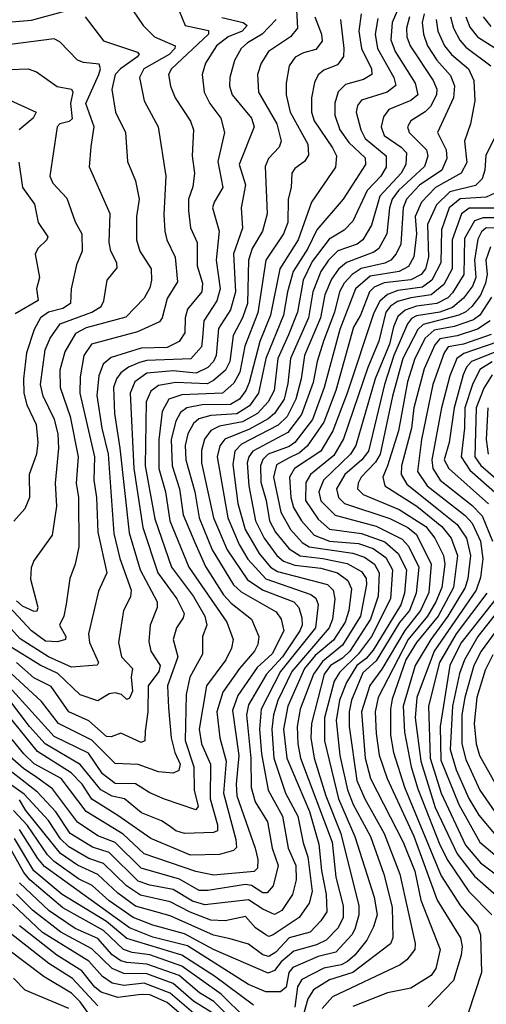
# Model space of a CAD drawing. Extents: x 1308313 to 1441400, y 959662 to 1036319.
# Tile 306 of 656: x 1357596 to 1359205, y 1002386 to 1005785. Entities that reach past the tile are written whole.
import ezdxf

# ---------------------------------------------------------------- set-up
doc = ezdxf.new("R2010")
doc.units = 0

msp = doc.modelspace()

# ---------------------------------------------------------------- linework, layer by layer
at = {"layer": '0CON10XD'}
for points in [[(1358915.2, 1005855.2), (1358880.8, 1005775), (1358875.7, 1005715), (1358890.6, 1005675), (1358960.5, 1005565), (1358968.7, 1005525), (1358944.7, 1005505.3), (1358869.4, 1005475), (1358850.7, 1005449.3), (1358842.4, 1005415), (1358853, 1005385), (1358911.6, 1005345), (1358930.4, 1005325), (1358928.2, 1005285), (1358911.9, 1005255), (1358837.9, 1005175), (1358809.5, 1005075), (1358779.8, 1005025), (1358760, 1005010.1), (1358693.4, 1004986.6), (1358660.7, 1004955), (1358634.2, 1004915), (1358607, 1004845), (1358591.8, 1004755), (1358530, 1004615), (1358520.7, 1004529.3), (1358508.1, 1004475), (1358474.6, 1004425), (1358453.4, 1004406.6), (1358388.8, 1004371.2), (1358303.4, 1004336.6), (1358286.2, 1004313.8), (1358276.9, 1004275), (1358313.9, 1004065), (1358352.6, 1003972.6), (1358382.8, 1003922.8), (1358445, 1003854.4), (1358600.5, 1003800.5), (1358617.4, 1003787.4), (1358625.7, 1003765.7), (1358616.6, 1003685), (1358495.9, 1003535), (1358429.4, 1003405), (1358422.6, 1003335), (1358430.5, 1003250.5), (1358453.4, 1003125), (1358502.9, 1003035), (1358522.3, 1002925), (1358548.7, 1002865), (1358549.6, 1002815), (1358537.4, 1002765), (1358500.7, 1002709.3), (1358475, 1002696), (1358435, 1002713.8), (1358385, 1002746.7), (1358235, 1002728.4), (1358191.8, 1002741.8), (1358125, 1002781.4), (1358045, 1002796.5), (1358005, 1002810.7), (1357905, 1002909.6), (1357847.7, 1002927.7), (1357770.6, 1002975), (1357720.5, 1003050.5), (1357657.9, 1003117.9), (1357605, 1003159), (1357505.9, 1003235)], [(1358549.2, 1005839.2), (1358554.3, 1005755), (1358530.3, 1005725), (1358453.8, 1005675), (1358428.6, 1005635), (1358416.7, 1005595), (1358420, 1005535), (1358483.2, 1005425), (1358498.2, 1005365), (1358491.5, 1005345), (1358454, 1005306), (1358442.3, 1005277.7), (1358449.2, 1005115), (1358433.7, 1005055), (1358397.4, 1004995), (1358384.9, 1004955), (1358382.2, 1004805), (1358364.3, 1004755), (1358332.5, 1004695), (1358320.9, 1004605), (1358305.8, 1004575), (1358265, 1004538.8), (1358242.9, 1004527.1), (1358135, 1004532.2), (1358075, 1004522.3), (1358047.9, 1004502.1), (1358032.7, 1004465), (1358028.8, 1004245), (1358061.8, 1004061.8), (1358120.1, 1003895), (1358195, 1003793.5), (1358234.8, 1003725), (1358241, 1003695), (1358226.5, 1003655), (1358226.4, 1003633.6), (1358226.2, 1003593.8), (1358182.5, 1003515), (1358170.5, 1003455), (1358166.4, 1003296.4), (1358197, 1003205), (1358198.3, 1003125), (1358211.8, 1003068.2), (1358203.3, 1003056.8), (1358095, 1003093.7), (1358045, 1003115.6), (1357995, 1003146.9), (1357925, 1003147.6), (1357881.5, 1003181.5), (1357832.9, 1003252.9), (1357715, 1003310.5), (1357560.9, 1003480.9)], [(1357380.9, 1005795), (1357455, 1005768), (1357636.7, 1005783.3), (1357755, 1005815.2)], [(1358146.4, 1005815), (1358166.2, 1005765), (1358247.7, 1005747.7), (1358247.3, 1005735), (1358119.2, 1005615), (1358108.8, 1005595), (1358115.8, 1005555), (1358132.1, 1005515), (1358184.8, 1005434.8), (1358195.8, 1005405), (1358190.5, 1005315), (1358199, 1005255), (1358192.7, 1005207.3), (1358178.4, 1005165), (1358177.7, 1005125), (1358185.6, 1005065.6), (1358207.8, 1005015), (1358208, 1004935), (1358226.1, 1004875), (1358224.2, 1004845), (1358174.8, 1004785), (1358166.5, 1004755), (1358166, 1004704), (1358145.8, 1004674.2), (1358105, 1004652.9), (1358015, 1004650.4), (1357911.9, 1004618.1), (1357883.9, 1004595), (1357868.5, 1004555), (1357862.2, 1004487.8), (1357879.1, 1004375), (1357901, 1004285), (1357921.3, 1004011.3), (1357941.4, 1003925), (1357980.4, 1003815), (1357978.1, 1003791.9), (1357954.6, 1003744.6), (1357937.4, 1003635), (1357946.9, 1003585), (1357985.3, 1003545), (1357980.3, 1003515), (1357985, 1003466.9), (1357975, 1003442.5), (1357965, 1003437.5), (1357947.1, 1003455), (1357925, 1003460.6), (1357905, 1003457.2), (1357865, 1003433.5), (1357805, 1003454.2), (1357728.1, 1003528.1), (1357666.6, 1003556.6), (1357555, 1003625.2)], [(1357985, 1005818.2), (1358021.5, 1005765), (1358061.1, 1005725), (1358132.2, 1005695), (1358131.5, 1005685), (1358112.1, 1005665), (1358024.3, 1005615), (1358008.8, 1005585), (1358025.3, 1005505), (1358073.2, 1005415), (1358100.2, 1005245), (1358092.7, 1005112.7), (1358096.2, 1005055), (1358103.8, 1005025), (1358132.3, 1004965), (1358140.4, 1004879.6), (1358105, 1004821.8), (1358087.3, 1004755), (1358078.4, 1004741.6), (1358002.9, 1004707.1), (1357844.1, 1004665), (1357817.7, 1004625), (1357805, 1004552), (1357803.4, 1004495), (1357854.4, 1004275), (1357852, 1004195), (1357861.1, 1004135), (1357865.2, 1004015), (1357896.7, 1003875), (1357868.2, 1003811.8), (1357833.3, 1003665), (1357837.1, 1003635), (1357868.1, 1003565), (1357863.8, 1003556.2), (1357775, 1003549.5), (1357695, 1003585.3), (1357597.5, 1003647.5), (1357564.6, 1003684.6)], [(1358773.6, 1005805), (1358765.7, 1005745), (1358774.8, 1005685.2), (1358809.2, 1005615), (1358810.9, 1005595), (1358782.3, 1005577.7), (1358719.2, 1005560.8), (1358695, 1005536.2), (1358683.4, 1005496.6), (1358682.8, 1005455), (1358700.5, 1005405), (1358731.2, 1005361.2), (1358787.6, 1005307.6), (1358789.2, 1005285), (1358711.7, 1005165), (1358620.9, 1005059.1), (1358589.3, 1004995), (1358539.2, 1004915), (1358519.3, 1004845), (1358506.2, 1004765), (1358444.9, 1004615), (1358419.8, 1004495), (1358388.6, 1004451.4), (1358345, 1004424.4), (1358255, 1004418.6), (1358213.6, 1004406.4), (1358195, 1004390.2), (1358175.6, 1004354.5), (1358166.8, 1004315), (1358168.8, 1004265), (1358199.9, 1004155), (1358215.1, 1004065), (1358259.4, 1003955), (1358333.9, 1003833.9), (1358359.4, 1003809.4), (1358480.7, 1003740.7), (1358497.8, 1003715), (1358506.6, 1003675), (1358466.9, 1003595), (1358415, 1003548.8), (1358348.2, 1003451.8), (1358329.8, 1003400.2), (1358351.6, 1003245), (1358343.1, 1003145), (1358345.3, 1003105.3), (1358408.4, 1002925), (1358417.9, 1002885), (1358416.2, 1002855), (1358405, 1002843.8), (1358265, 1002831.7), (1358204.1, 1002844.1), (1358025, 1002904.6), (1357952.7, 1002972.7), (1357825, 1003051.5), (1357739, 1003165), (1357646.3, 1003216.3), (1357610.7, 1003250.7), (1357570.1, 1003300.1)], [(1358991, 1005805), (1358984.2, 1005775), (1358988.2, 1005735), (1359002.5, 1005695), (1359034.5, 1005645), (1359082.3, 1005592.3), (1359096.2, 1005556.2), (1359091.7, 1005515), (1359037.1, 1005395), (1359067.3, 1005335), (1359069.5, 1005305), (1359051.7, 1005265), (1358975, 1005213.5), (1358930.5, 1005165), (1358919.1, 1005135), (1358910.5, 1005009.5), (1358895, 1004975.8), (1358875.9, 1004954.1), (1358855.8, 1004944.2), (1358773.9, 1004926.1), (1358742.5, 1004905), (1358715.4, 1004874.6), (1358699.3, 1004845), (1358682.3, 1004775), (1358643.6, 1004675), (1358621.8, 1004605), (1358608.1, 1004531.9), (1358568.5, 1004421.5), (1358520.8, 1004359.2), (1358400.6, 1004295), (1358386.2, 1004275), (1358381, 1004255), (1358385.9, 1004175.9), (1358409.3, 1004055), (1358439.5, 1003995), (1358483.1, 1003935), (1358505.9, 1003915.9), (1358545, 1003901.6), (1358635, 1003891.6), (1358692.5, 1003875), (1358728.2, 1003848.2), (1358740, 1003820)], [(1358940.6, 1005795), (1358930, 1005755), (1358931.8, 1005725), (1358942.3, 1005695), (1359021.8, 1005575), (1359034.5, 1005545), (1359033.4, 1005525), (1359013.4, 1005485), (1358995, 1005466.3), (1358945.4, 1005435), (1358933.7, 1005415), (1358938.9, 1005395), (1358998.8, 1005335), (1359003.2, 1005313.2), (1358991.7, 1005278.3), (1358902.6, 1005195), (1358880.5, 1005165), (1358871.8, 1005135), (1358862.3, 1005045), (1358834.4, 1004995), (1358818, 1004982), (1358723.1, 1004946.9), (1358696.1, 1004923.9), (1358671.6, 1004888.4), (1358648.9, 1004835), (1358633.9, 1004755), (1358578.5, 1004625), (1358567.3, 1004545), (1358548.6, 1004475), (1358518, 1004415), (1358487.2, 1004385), (1358360.8, 1004319.2), (1358337.8, 1004295), (1358331.1, 1004248.9), (1358348.5, 1004115), (1358374.2, 1004025), (1358422.4, 1003942.4), (1358461.1, 1003895), (1358485, 1003879.3), (1358658.1, 1003835), (1358677, 1003815), (1358683.5, 1003785), (1358674.6, 1003715), (1358663.5, 1003685), (1358534.9, 1003535), (1358485.9, 1003434.1), (1358470.9, 1003385), (1358465.3, 1003335), (1358472.9, 1003235), (1358512.4, 1003115), (1358555.4, 1003035), (1358573.2, 1002943.2), (1358589.9, 1002895), (1358604.3, 1002775), (1358594.7, 1002735.3), (1358559.4, 1002685), (1358470, 1002625), (1358455, 1002619.3), (1358445, 1002625.2), (1358409.8, 1002649.8), (1358375, 1002688.7), (1358305, 1002673.9), (1358255, 1002676.4), (1358183.5, 1002703.5), (1358115, 1002739.4), (1358012.2, 1002762.2), (1357964.7, 1002794.7), (1357885, 1002871.7), (1357835, 1002889.5), (1357765, 1002929.1), (1357736.7, 1002956.7), (1357695, 1003020.4), (1357611, 1003111), (1357511.6, 1003181.6)], [(1358613.7, 1005795), (1358637.4, 1005735), (1358638.9, 1005711.1), (1358617.7, 1005682.3), (1358575, 1005669.8), (1358546.6, 1005655), (1358525.3, 1005625), (1358514.8, 1005565), (1358515.2, 1005524.8), (1358529.3, 1005465), (1358590, 1005355), (1358592.5, 1005317.5), (1358578.7, 1005295), (1358545, 1005270.4), (1358534.1, 1005255), (1358532, 1005205), (1358522.2, 1005165), (1358521.4, 1005085), (1358505.6, 1005045), (1358445.1, 1004954.9), (1358417.4, 1004772.6), (1358372.5, 1004657.5), (1358355, 1004567.8), (1358335, 1004530), (1358295, 1004494.9), (1358155, 1004489.3), (1358110, 1004475), (1358087.9, 1004432.1), (1358075.9, 1004334.1), (1358075.6, 1004235), (1358099.1, 1004155), (1358113.3, 1004055), (1358179, 1003895), (1358310.9, 1003705), (1358332.3, 1003645), (1358326.7, 1003615), (1358306.7, 1003575), (1358240, 1003485), (1358214.8, 1003334.9), (1358222.8, 1003285), (1358254.4, 1003214.4), (1358253.3, 1003095), (1358278.6, 1003005), (1358278.4, 1002985), (1358265, 1002979.2), (1358165, 1002974.8), (1358134.9, 1002984.9), (1358111.2, 1003001.2), (1358085, 1003019.4), (1358016.1, 1003046.1), (1357957.5, 1003095), (1357915, 1003104), (1357875.6, 1003125.6), (1357805, 1003213.6), (1357684.3, 1003285), (1357629.9, 1003345), (1357537.3, 1003467.3)], [(1357822.1, 1005795), (1357885, 1005711.8), (1358002, 1005672), (1358008.5, 1005665), (1358000, 1005655), (1357943.3, 1005615), (1357925.9, 1005595), (1357913.4, 1005543.4), (1357926.9, 1005465), (1357960.6, 1005395), (1357967.5, 1005295), (1357995, 1005228), (1358007.7, 1005165), (1357999.2, 1005105), (1357998.4, 1005025), (1358010.3, 1004985), (1358049.3, 1004925), (1358050.9, 1004885), (1358045, 1004858.9), (1358025, 1004822.9), (1357962.3, 1004757.7), (1357825, 1004721.2), (1357788.8, 1004701.2), (1357751.9, 1004638.2), (1357734.5, 1004575), (1357735.2, 1004515), (1357770.1, 1004415), (1357797.2, 1004275), (1357790.3, 1004185), (1357798.5, 1004135), (1357799.5, 1003965), (1357787.2, 1003905), (1357769.1, 1003855), (1357756.8, 1003766.8), (1357748.2, 1003725), (1357732.9, 1003695), (1357755.3, 1003655), (1357753.6, 1003645), (1357726.4, 1003636.4), (1357685, 1003639.4), (1357637.2, 1003675), (1357545, 1003773.3)], [(1358831.1, 1005788.9), (1358821.9, 1005735), (1358830.3, 1005685), (1358886.9, 1005585), (1358892.9, 1005557.1), (1358863.8, 1005535), (1358775, 1005506.8), (1358761.3, 1005488.7), (1358756.9, 1005465), (1358772.8, 1005405), (1358787.4, 1005375), (1358859.7, 1005315), (1358860.3, 1005275), (1358841.7, 1005245), (1358793.9, 1005195), (1358745, 1005088.6), (1358715, 1005058.6), (1358663.5, 1005026.5), (1358605, 1004950.2), (1358574, 1004885), (1358553.8, 1004775), (1358523.5, 1004696.5), (1358486.2, 1004615), (1358473.9, 1004505), (1358452.7, 1004465), (1358415.8, 1004425), (1358365, 1004396.6), (1358285, 1004381), (1358255, 1004366.2), (1358233.3, 1004336.7), (1358222.6, 1004297.4), (1358223.6, 1004255), (1358264.1, 1004065), (1358311.5, 1003955), (1358381.3, 1003851.3), (1358435.5, 1003815.5), (1358541.7, 1003775), (1358558.9, 1003755), (1358569.5, 1003719.5), (1358570, 1003695), (1358562.7, 1003675), (1358502.5, 1003585), (1358447.5, 1003525), (1358385, 1003419.4), (1358378.1, 1003385), (1358392.7, 1003235), (1358394.6, 1003134.6), (1358408.1, 1003085), (1358450.5, 1003015), (1358467.1, 1002925), (1358487.3, 1002865), (1358470.4, 1002795), (1358449.4, 1002770.6), (1358435, 1002770.8), (1358395, 1002795.4), (1358375, 1002799.4), (1358245, 1002777.9), (1358215, 1002778.7), (1358147.1, 1002817.1), (1358015, 1002855.4), (1357925, 1002943.9), (1357865, 1002967.7), (1357794.9, 1003014.9), (1357709.6, 1003129.6), (1357655, 1003169.1), (1357609.6, 1003199.6), (1357545, 1003255.9)], [(1358702, 1005785), (1358714.5, 1005685), (1358712.6, 1005657.4), (1358691.7, 1005628.3), (1358645, 1005610.7), (1358625.2, 1005594.8), (1358612.5, 1005567.5), (1358602.7, 1005515), (1358602.5, 1005465), (1358611.4, 1005435), (1358675, 1005342.5), (1358688.8, 1005315), (1358684.7, 1005275), (1358602.6, 1005155), (1358556.9, 1005025), (1358493.6, 1004925), (1358460.7, 1004765), (1358423.8, 1004673.8), (1358387.6, 1004532.4), (1358375.6, 1004505), (1358354.1, 1004475), (1358323.2, 1004456.8), (1358225.4, 1004454.6), (1358172, 1004445), (1358151, 1004429), (1358135, 1004398.8), (1358118.3, 1004335), (1358121.4, 1004245), (1358147.7, 1004165), (1358159.9, 1004075), (1358200.2, 1003980.2), (1358236.8, 1003896.8), (1358299.4, 1003799.4), (1358325, 1003770), (1358395.7, 1003715.7), (1358421, 1003655), (1358417.4, 1003627.4), (1358406.2, 1003605), (1358353.8, 1003545), (1358296.3, 1003463.7), (1358276.5, 1003395), (1358286.2, 1003305), (1358307.9, 1003225), (1358298.5, 1003115), (1358341.9, 1002955), (1358343.6, 1002926.4), (1358334, 1002916), (1358285, 1002902.7), (1358185, 1002900.7), (1358048.3, 1002958.3), (1357935, 1003036.9), (1357845, 1003093.6), (1357811.8, 1003145), (1357773.9, 1003185), (1357658, 1003258), (1357554.8, 1003384.8)], [(1358480.3, 1005785), (1358432.1, 1005735), (1358381.9, 1005705), (1358360.2, 1005685), (1358336.6, 1005643.4), (1358320.5, 1005585), (1358319.8, 1005555), (1358329, 1005525), (1358395.2, 1005445), (1358404.2, 1005415), (1358353.2, 1005285), (1358374.5, 1005215), (1358360.2, 1005135), (1358364.4, 1005065), (1358333.4, 1004976.6), (1358340.5, 1004845), (1358322.6, 1004782.6), (1358281.6, 1004718.4), (1358273.7, 1004625), (1358265, 1004604.3), (1358245, 1004583.5), (1358205, 1004564.7), (1358125, 1004572.6), (1358035, 1004564.1), (1357993.7, 1004535), (1357976.7, 1004495), (1357989.4, 1004235), (1358021.2, 1004031.2), (1358072.2, 1003875), (1358137.7, 1003785), (1358163, 1003735), (1358159.8, 1003720.2), (1358136.3, 1003685), (1358125.7, 1003645), (1358141.1, 1003585), (1358106.1, 1003485), (1358109.3, 1003409.3), (1358117.9, 1003305), (1358131.1, 1003255), (1358149.7, 1003215), (1358145, 1003192.3), (1358125, 1003183.3), (1358075, 1003187.9), (1358005, 1003213.9), (1357925, 1003217.2), (1357845, 1003297), (1357729.6, 1003355), (1357671.5, 1003431.5), (1357565, 1003528.5)], [(1359032.4, 1005785), (1359038.2, 1005745), (1359060.9, 1005695), (1359085.6, 1005665), (1359143.5, 1005615), (1359162.7, 1005575), (1359165.2, 1005505), (1359150.8, 1005425), (1359130.2, 1005365), (1359137.8, 1005292.2), (1359118.8, 1005255), (1359030, 1005205), (1358982.1, 1005155), (1358959.5, 1005105), (1358964.9, 1005044.9), (1358955, 1004965.5), (1358936.8, 1004933.2), (1358904.8, 1004915.2), (1358805, 1004899.5), (1358754.4, 1004855), (1358700.7, 1004715), (1358646.2, 1004515), (1358606.2, 1004405), (1358545, 1004324.6), (1358525, 1004311.6), (1358453, 1004285), (1358434.1, 1004265.9), (1358427, 1004245), (1358427.8, 1004187.8), (1358446.3, 1004125), (1358457.4, 1004055), (1358477.8, 1004015), (1358525, 1003958.3), (1358563.5, 1003933.5), (1358641.8, 1003925), (1358725, 1003907.3), (1358775, 1003879.3), (1358790.6, 1003855), (1358792.1, 1003835), (1358770.9, 1003725), (1358708.9, 1003625), (1358640.6, 1003569.4), (1358609.2, 1003525), (1358563.1, 1003405), (1358553.5, 1003345), (1358555.1, 1003285), (1358564.1, 1003235), (1358673.6, 1002945), (1358686, 1002824), (1358711.8, 1002725), (1358711.7, 1002685), (1358695, 1002650), (1358653.3, 1002606.7), (1358619.6, 1002590.4), (1358541.4, 1002568.6), (1358498.3, 1002531.7), (1358475, 1002501.9), (1358452.8, 1002492.8), (1358265, 1002574.9), (1358165, 1002629.1), (1358055, 1002658.7), (1357987.7, 1002685), (1357905, 1002743.2), (1357845.8, 1002795.8), (1357798.3, 1002818.3), (1357715, 1002879), (1357691.8, 1002901.8), (1357622.5, 1003002.5), (1357575, 1003054.6)], [(1358292.7, 1005792.7), (1358366.4, 1005775), (1358380.9, 1005765), (1358363.9, 1005745), (1358314.8, 1005725), (1358275.2, 1005695), (1358237.4, 1005635), (1358225.2, 1005595), (1358232.1, 1005535), (1358252.3, 1005495), (1358289.2, 1005445), (1358302.4, 1005395), (1358279, 1005295), (1358297.1, 1005205), (1358266.6, 1005155), (1358260.9, 1005135), (1358284, 1005055), (1358274.2, 1004955), (1358287.5, 1004855), (1358275.8, 1004814.2), (1358231.7, 1004745), (1358226.1, 1004686.1), (1358222.7, 1004655), (1358185.8, 1004614.2), (1358035, 1004607.8), (1358008.7, 1004601.3), (1357971.6, 1004585), (1357944.8, 1004565), (1357929.7, 1004545), (1357920, 1004515), (1357922.6, 1004425), (1357941.9, 1004305), (1357973.2, 1004013.2), (1358011.1, 1003885), (1358070.2, 1003775), (1358069.8, 1003755), (1358046.1, 1003695), (1358041.7, 1003638.2), (1358048.4, 1003605), (1358080.6, 1003555), (1358075.6, 1003535), (1358038.9, 1003485), (1358038.5, 1003395), (1358028.9, 1003328.9), (1358027.8, 1003295), (1358015, 1003289.6), (1357945, 1003321.4), (1357911.1, 1003308.9), (1357895, 1003310.4), (1357835, 1003364.5), (1357765, 1003394.8), (1357705, 1003483), (1357645, 1003512.4), (1357585.2, 1003565)], [(1359081.3, 1005795), (1359092.1, 1005755), (1359113.5, 1005713.5), (1359135, 1005689.8), (1359220.5, 1005625)], [(1359134.8, 1005795.1), (1359148.7, 1005758.7), (1359175.5, 1005725.5), (1359235, 1005687.7)], [(1359194.8, 1005795), (1359220.8, 1005760.8)], [(1357585, 1003779), (1357605, 1003761.7), (1357645, 1003742.2), (1357656.6, 1003743.4), (1357659.5, 1003755), (1357635, 1003852), (1357636.2, 1003893.8), (1357644.4, 1003915.6), (1357709.7, 1004005), (1357723.7, 1004105), (1357719, 1004185), (1357731.2, 1004305), (1357728.5, 1004355), (1357716.1, 1004405), (1357677.2, 1004485), (1357668.1, 1004525), (1357683.9, 1004645), (1357700.7, 1004685), (1357735.8, 1004734.2), (1357844.7, 1004775), (1357876.8, 1004795), (1357886.3, 1004813.7), (1357897.8, 1004885), (1357932.3, 1004927.7), (1357931.3, 1004945), (1357910.4, 1004985), (1357904.3, 1005015), (1357908.6, 1005115), (1357836.6, 1005275), (1357842.9, 1005347.1), (1357853.3, 1005415), (1357823.8, 1005495), (1357868.7, 1005595), (1357874.8, 1005615), (1357870.7, 1005630.7), (1357816.5, 1005636.5), (1357795.6, 1005645), (1357735, 1005708.2), (1357715, 1005718.7), (1357455, 1005684.8)], [(1357465, 1005609), (1357625, 1005614.7), (1357654.2, 1005604.2), (1357725, 1005553.5), (1357775, 1005544.4), (1357779.2, 1005535), (1357771.5, 1005495), (1357777.2, 1005442.8), (1357767.1, 1005432.9), (1357734.5, 1005425), (1357725.4, 1005415), (1357700, 1005245), (1357710.7, 1005220.7), (1357758.1, 1005168.1), (1357787.4, 1005087.4), (1357810.6, 1005045), (1357811.6, 1004985), (1357791.7, 1004938.3), (1357773.7, 1004855), (1357770.8, 1004805), (1357745, 1004787.2), (1357695, 1004774.6), (1357668.3, 1004755), (1357645.4, 1004714.6), (1357620, 1004635), (1357609.4, 1004545), (1357610, 1004495), (1357620.3, 1004455), (1357653.3, 1004386.8), (1357658.5, 1004325), (1357653.5, 1004285), (1357628.9, 1004215), (1357629.5, 1004135), (1357613.8, 1004096.2), (1357576.2, 1004053.8)], [(1357521.2, 1005525), (1357653.1, 1005465), (1357642.5, 1005445), (1357594.1, 1005405)], [(1359243.8, 1005396.2), (1359203.2, 1005316.8), (1359199.8, 1005265), (1359190.5, 1005235), (1359167.8, 1005212.2), (1359079.8, 1005190.2), (1359033.8, 1005145), (1359002.9, 1005077.1), (1359005.6, 1004965), (1358995.1, 1004925), (1358981.2, 1004905), (1358945, 1004886.8), (1358853.6, 1004876.4), (1358818.8, 1004861.2), (1358802.1, 1004845), (1358771.6, 1004765), (1358746.8, 1004723.2), (1358686, 1004505), (1358645.1, 1004394.9), (1358588, 1004312), (1358560.6, 1004289.4), (1358525, 1004272.5), (1358481.5, 1004248.5), (1358471.5, 1004205), (1358496.6, 1004085), (1358530.5, 1004025), (1358570.2, 1003980.2), (1358594.3, 1003964.3), (1358745, 1003942.5), (1358785, 1003929.5), (1358819.5, 1003905), (1358835.4, 1003875), (1358832.4, 1003795), (1358806, 1003715), (1358734.3, 1003605), (1358709.8, 1003580.2), (1358667.7, 1003555), (1358646, 1003525), (1358603, 1003355), (1358600.6, 1003305), (1358611.1, 1003235), (1358651.9, 1003105), (1358703.9, 1002975), (1358766, 1002725), (1358765.4, 1002695), (1358752.1, 1002645), (1358741.1, 1002625), (1358686.3, 1002565), (1358625, 1002550.3), (1358537.9, 1002512.1), (1358524.4, 1002495), (1358515, 1002444.3), (1358495, 1002428.4), (1358445, 1002429.1), (1358385, 1002454.2), (1358175, 1002587.6), (1358055, 1002617.9), (1357975, 1002649.6), (1357681.5, 1002861.5), (1357658.4, 1002888.4), (1357595, 1002989.3)], [(1357592.6, 1005292.6), (1357606.3, 1005205), (1357647.5, 1005147.5), (1357659.3, 1005085), (1357692.9, 1005035), (1357690, 1005025), (1357658.2, 1004995), (1357649.6, 1004975), (1357663.8, 1004895), (1357654.1, 1004855), (1357659.2, 1004815), (1357580.7, 1004769.3)], [(1359234.4, 1005185.6), (1359205, 1005171.8), (1359115, 1005165.7), (1359077.8, 1005135), (1359050.6, 1005059.4), (1359048.3, 1004945), (1359017.3, 1004885), (1358985, 1004861.4), (1358900.6, 1004849.4), (1358865, 1004835.8), (1358837.6, 1004812.4), (1358817.8, 1004772.2), (1358725.8, 1004495), (1358676.1, 1004365), (1358634.7, 1004295.3), (1358543.6, 1004235), (1358527, 1004205), (1358531.4, 1004135), (1358540.4, 1004100.4), (1358568.5, 1004055), (1358611.7, 1004005), (1358665, 1003984.6), (1358765, 1003976.4), (1358815, 1003959), (1358858.3, 1003928.3), (1358882.2, 1003885), (1358875.1, 1003785), (1358809.7, 1003655), (1358765.1, 1003595), (1358698.5, 1003531.5), (1358680.6, 1003500.6), (1358647.8, 1003375), (1358646.9, 1003295), (1358695.3, 1003095), (1358752.4, 1002965), (1358818.7, 1002755), (1358828.4, 1002695), (1358816.5, 1002653.5), (1358792.9, 1002607.1), (1358752.3, 1002555), (1358727.1, 1002532.9), (1358705, 1002521.8), (1358645, 1002510.7), (1358569.2, 1002470.8), (1358554.3, 1002445.7), (1358545, 1002375.5)], [(1359245, 1005134.1), (1359146, 1005134), (1359119.8, 1005115), (1359087.6, 1005025), (1359087.5, 1004925), (1359059.4, 1004870.6), (1359015, 1004834.9), (1358945.1, 1004824.9), (1358898.7, 1004811.3), (1358875, 1004795.9), (1358859.1, 1004775), (1358834.6, 1004675), (1358796.3, 1004583.7), (1358712.4, 1004337.6), (1358679.9, 1004280.1), (1358599.5, 1004215), (1358582.6, 1004187.4), (1358581.5, 1004125), (1358625, 1004060.9), (1358665, 1004026.4), (1358775, 1004010.5), (1358855, 1003982.1), (1358901.5, 1003941.5), (1358930, 1003885), (1358922.7, 1003805), (1358910, 1003765), (1358815, 1003608.5), (1358790.9, 1003579.1), (1358759.3, 1003555), (1358723.4, 1003496.6), (1358698.6, 1003435), (1358687.9, 1003365), (1358699.7, 1003245), (1358726.5, 1003126.5), (1358746.3, 1003075), (1358805.7, 1002965), (1358851.4, 1002835), (1358880.4, 1002720.4), (1358883.2, 1002615), (1358875, 1002594.7), (1358745.2, 1002494.8), (1358665, 1002469.7), (1358609.1, 1002435), (1358589.5, 1002405), (1358571.5, 1002338.5)], [(1359289.8, 1005100.2), (1359195, 1005100.1), (1359165, 1005090.2), (1359130.5, 1005029.5), (1359128, 1004905), (1359088.3, 1004841.7), (1359072.4, 1004825), (1359035.2, 1004805), (1358965, 1004795.7), (1358925, 1004782.3), (1358900.3, 1004759.7), (1358884.8, 1004724.8), (1358871.9, 1004665), (1358822.6, 1004545), (1358755.6, 1004314.4), (1358736.7, 1004285), (1358644.2, 1004195), (1358627.9, 1004155), (1358634.2, 1004124.2), (1358684.5, 1004074.5), (1358825, 1004035.8), (1358915, 1003991.6), (1358937, 1003967), (1358972.8, 1003895), (1358963.1, 1003805), (1358940.3, 1003745), (1358906.5, 1003703.5), (1358825, 1003570.9), (1358779.9, 1003530.1), (1358740.1, 1003435), (1358732.1, 1003395), (1358732.6, 1003345), (1358758.5, 1003158.5), (1358785.9, 1003095), (1358853.3, 1002975), (1358907.6, 1002835), (1358960.4, 1002595), (1358958.6, 1002575), (1358931.2, 1002538.8), (1358908.3, 1002521.7), (1358675, 1002411.6), (1358639, 1002371)], [(1359315, 1005065.1), (1359205, 1005066.5), (1359188.2, 1005051.8), (1359176.6, 1005026.6), (1359164.2, 1004955), (1359169.5, 1004895), (1359157.6, 1004865), (1359126.7, 1004823.3), (1359088.8, 1004791.2), (1359045, 1004774.6), (1358965, 1004762.1), (1358947.4, 1004752.6), (1358933.3, 1004735), (1358886.8, 1004625), (1358854.5, 1004525), (1358798.8, 1004295), (1358776.2, 1004265), (1358717.4, 1004215), (1358689, 1004165), (1358695.1, 1004135.1), (1358716.3, 1004115), (1358872.3, 1004062.3), (1358935, 1004031.9), (1358965, 1004007.2), (1359015.1, 1003905), (1359006.9, 1003806.9), (1358978, 1003745), (1358924, 1003676), (1358845, 1003542.9), (1358804, 1003486), (1358774.7, 1003395.3), (1358787.8, 1003235), (1358806.5, 1003165), (1358919, 1002945), (1358958.8, 1002845), (1358979.7, 1002745), (1359046, 1002575), (1359031, 1002509), (1359015, 1002484.7), (1358945, 1002441.2), (1358865, 1002425.6), (1358745, 1002377.5)], [(1359219.9, 1005000.1), (1359204.2, 1004955), (1359207.8, 1004905), (1359202.6, 1004875), (1359185, 1004833.7), (1359155.9, 1004795), (1359134.4, 1004775.6), (1359110.9, 1004765), (1358988, 1004732), (1358969.4, 1004715), (1358953.9, 1004686.1), (1358917.3, 1004615), (1358882.1, 1004485), (1358839.8, 1004285), (1358823.4, 1004256.6), (1358773.8, 1004205), (1358762.9, 1004185), (1358761.4, 1004165), (1358780.9, 1004145), (1358905, 1004093.7), (1358996.6, 1004035), (1359028, 1003995), (1359057.6, 1003935), (1359061.8, 1003905), (1359051.5, 1003825), (1359031.6, 1003775), (1359002.3, 1003725), (1358936.3, 1003645), (1358832.2, 1003445), (1358822, 1003395), (1358825, 1003320), (1358836.1, 1003246.1), (1358862.9, 1003165), (1358955, 1002966.2), (1359036.1, 1002745), (1359116, 1002615), (1359122, 1002585), (1359118.8, 1002555), (1359091.7, 1002468.3), (1359005, 1002376.5)], [(1359223.2, 1004826.8), (1359183.2, 1004765), (1359161.2, 1004748.8), (1359094.1, 1004725.9), (1359025, 1004712.8), (1358995, 1004685.2), (1358958.4, 1004615), (1358933.1, 1004535), (1358902.9, 1004365), (1358865, 1004244.3), (1358848.2, 1004205), (1358855.1, 1004175.1), (1358965.2, 1004105.2), (1359052.3, 1004035), (1359083.7, 1003995), (1359106.5, 1003935), (1359091.9, 1003825), (1359038.8, 1003725), (1358964.9, 1003635.1), (1358927.3, 1003575), (1358880.8, 1003439.2), (1358875.1, 1003405), (1358874.6, 1003315), (1358885.1, 1003255), (1358923, 1003135), (1359049.5, 1002829.5), (1359116, 1002726), (1359175.1, 1002655.1), (1359185.2, 1002625), (1359188.3, 1002495), (1359142.5, 1002355)], [(1359219.2, 1004745), (1359175, 1004716.5), (1359105, 1004693.7), (1359045, 1004682.6), (1359027.3, 1004662.7), (1358990.5, 1004579.5), (1358955.5, 1004445), (1358947.9, 1004375), (1358913, 1004245), (1358911.9, 1004215), (1358931.1, 1004181.1), (1359053.3, 1004083.3), (1359105, 1004042.3), (1359137.4, 1003995), (1359150.6, 1003935), (1359141.5, 1003855), (1359132.6, 1003825), (1359073.1, 1003725), (1359013.9, 1003645), (1358960.1, 1003555), (1358919.1, 1003415), (1358922.8, 1003325), (1358946.2, 1003205), (1358968.9, 1003128.9), (1359045, 1002936.6), (1359072.1, 1002882.1), (1359145, 1002775.2), (1359224.9, 1002694.9)], [(1359221.8, 1004698.2), (1359126.5, 1004665), (1359073.9, 1004655), (1359059.6, 1004635), (1359020.8, 1004525), (1358982.4, 1004335), (1358967.8, 1004225), (1359001.9, 1004175), (1359132.9, 1004072.9), (1359157.1, 1004047.1), (1359184.9, 1003985), (1359193.4, 1003923.4), (1359185, 1003858.5), (1359170.3, 1003815), (1359025, 1003605.2), (1358965.8, 1003445), (1358960.1, 1003375), (1358979.6, 1003225), (1359028.8, 1003065), (1359105.3, 1002905), (1359165, 1002827.7), (1359270.8, 1002735)], [(1359245, 1004672), (1359128.2, 1004631.8), (1359103.8, 1004615), (1359079.2, 1004555), (1359050.9, 1004445), (1359017.2, 1004265), (1359021.4, 1004235), (1359046.2, 1004195), (1359155, 1004108.6), (1359191.4, 1004071.4), (1359226.5, 1003985)], [(1359284, 1004656), (1359154.8, 1004605), (1359136.6, 1004585), (1359125, 1004558.7), (1359094.5, 1004445), (1359077.4, 1004325), (1359060.3, 1004265), (1359076.2, 1004235), (1359213.2, 1004113.2)], [(1359225, 1004603.7), (1359182.6, 1004577.4), (1359157.9, 1004525), (1359131.3, 1004445), (1359130.3, 1004375), (1359118.4, 1004275), (1359149.1, 1004229.1), (1359243.9, 1004145)], [(1359225, 1004559), (1359196.9, 1004513.1), (1359169.9, 1004445), (1359166.1, 1004275), (1359185.9, 1004245.9), (1359279.7, 1004165)], [(1359210.3, 1004445), (1359205.1, 1004335.1), (1359211.9, 1004285)], [(1358740, 1003820), (1358730.7, 1003745), (1358719, 1003705), (1358677.9, 1003642.1), (1358615, 1003590.1), (1358578.4, 1003545), (1358521.3, 1003415), (1358506.4, 1003335), (1358517.2, 1003235), (1358595, 1003051.4), (1358628.3, 1002938.3), (1358637.2, 1002847.2), (1358653.3, 1002765), (1358655.6, 1002705), (1358635, 1002673.3), (1358597.4, 1002635), (1358525, 1002614.6), (1358479.9, 1002565), (1358455, 1002550.7), (1358435, 1002555.9), (1358385, 1002593.4), (1358321.7, 1002611.7), (1358265, 1002624.1), (1358115, 1002690.9), (1357995, 1002724.5), (1357935, 1002769.5), (1357865, 1002833.6), (1357795, 1002866.2), (1357736.7, 1002906.7), (1357617.3, 1003055), (1357595, 1003090.9)], [(1359207.2, 1003805), (1359100.9, 1003665), (1359043.9, 1003565), (1359006.4, 1003415), (1359011.5, 1003235), (1359049.7, 1003115), (1359133.4, 1002935), (1359185, 1002873.4), (1359342.3, 1002755)], [(1359237.8, 1003785), (1359117.9, 1003632.1), (1359079.6, 1003555), (1359045.8, 1003345), (1359048, 1003228), (1359110.2, 1003075), (1359183, 1002945), (1359235, 1002901.3)], [(1359278.4, 1003785), (1359176, 1003655), (1359129.9, 1003575), (1359112.9, 1003527.1), (1359088.5, 1003415), (1359080.5, 1003265), (1359101.1, 1003195), (1359145, 1003095.7), (1359179, 1003039), (1359245, 1002960.5)], [(1359320, 1003785), (1359187.6, 1003605), (1359162.5, 1003555), (1359131.1, 1003445), (1359120.7, 1003385), (1359121.3, 1003285), (1359135, 1003230.7), (1359183.4, 1003125), (1359245, 1003035.6)], [(1359228, 1003592), (1359201.3, 1003538.7), (1359172.7, 1003445), (1359163.1, 1003355), (1359170.5, 1003285), (1359182.3, 1003245), (1359259.7, 1003105)], [(1358402.7, 1002382.7), (1358267.7, 1002482.3), (1358155.5, 1002555.5), (1357965, 1002613.1), (1357895, 1002671.6), (1357742.2, 1002765), (1357645, 1002846.9), (1357578.2, 1002958.2)], [(1358375, 1002338), (1358290.6, 1002420.6), (1358155, 1002517.3), (1358045, 1002556.3), (1357984.5, 1002564.5), (1357954.6, 1002574.6), (1357885, 1002640.5), (1357745, 1002718.1), (1357631.1, 1002815), (1357610.4, 1002840.4), (1357557.2, 1002935)], [(1358350.7, 1002310.7), (1358265.4, 1002395), (1358216.4, 1002425), (1358146.4, 1002485), (1358035, 1002524.6), (1357965, 1002529.5), (1357945, 1002536.1), (1357915, 1002556.9), (1357865, 1002612.4), (1357787.6, 1002647.6), (1357698.2, 1002708.2), (1357595, 1002804.9)], [(1358275, 1002346.7), (1358195, 1002396.6), (1358125, 1002457.5), (1358035, 1002491.3), (1357955, 1002492.2), (1357915, 1002509.3), (1357845, 1002576.9), (1357737.9, 1002635), (1357640.4, 1002710.4), (1357585, 1002765.9)], [(1358195, 1002354.5), (1358115, 1002424.1), (1358025, 1002459), (1357955, 1002450.7), (1357915, 1002458.5), (1357881.7, 1002481.7), (1357834.3, 1002534.3), (1357675, 1002633.3), (1357570.7, 1002730.7)], [(1357865, 1002379.9), (1357778.1, 1002475), (1357696, 1002526), (1357477.4, 1002697.4)], [(1358356, 1002175), (1358105, 1002391.8), (1358045, 1002418.4), (1358015, 1002420), (1357935, 1002408.8), (1357877.6, 1002427.6), (1357855, 1002444.3), (1357810.8, 1002500.8), (1357724.5, 1002555), (1357595, 1002656.3)], [(1357845, 1002338.2), (1357805, 1002393.9), (1357775, 1002424.3), (1357680.4, 1002480.4), (1357491.4, 1002621.4)], [(1357765, 1002370.9), (1357614.8, 1002434.8), (1357575, 1002475.8)]]:
    msp.add_lwpolyline(points, dxfattribs=at)

doc.saveas('drawing.dxf')
